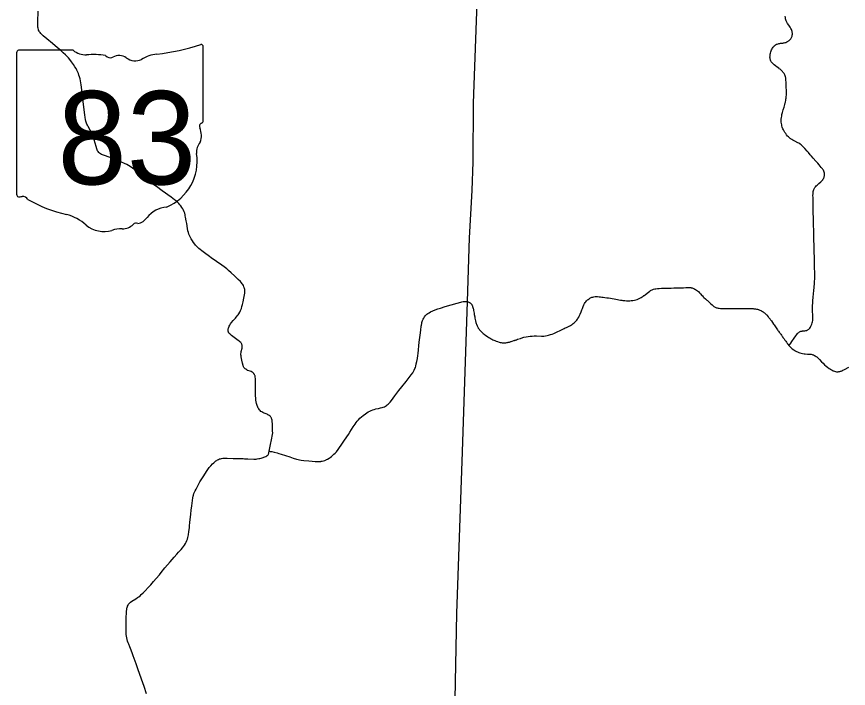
# Model space of a CAD drawing. Extents: x 1761803 to 2441803, y 509895 to 949895.
# Drawn here: x 2173015 to 2197858, y 835674 to 855731 of the extents above; entities that cross this region are included whole.
import ezdxf

# ---------------------------------------------------------------- set-up
doc = ezdxf.new("R2010")
doc.units = 0
for name, color, linetype in [('GM_X_County', 7, 'Continuous'), ('GM_X_Minor_Lake', 7, 'Continuous'), ('GM_X_Township_Road', 7, 'Continuous')]:
    doc.layers.add(name, color=color, linetype=linetype)

msp = doc.modelspace()

# ---------------------------------------------------------------- linework, layer by layer
at = {"layer": 'GM_X_County'}
msp.add_lwpolyline([(2186113, 835353), (2186167, 837910), (2186328, 842733), (2186484, 847222), (2186545, 849127), (2186623, 850541), (2186647, 851392), (2186664, 853147), (2186840, 858070), (2186832, 858518), (2186979, 862290), (2187240, 870500), (2187350, 873819), (2187490, 878652), (2187545, 879831)], dxfattribs=at)
at = {"layer": 'GM_X_Minor_Lake'}
for points in [[(2180559, 842752), (2180569, 842805), (2180588, 842901), (2180641, 843141), (2180652, 843206), (2180659, 843255), (2180663, 843304), (2180662, 843354), (2180658, 843468), (2180653, 843566), (2180647, 843655), (2180643, 843682), (2180638, 843707), (2180631, 843728), (2180626, 843743), (2180617, 843760), (2180609, 843774), (2180599, 843789), (2180583, 843806), (2180561, 843823), (2180544, 843833), (2180521, 843846), (2180497, 843858), (2180471, 843868), (2180409, 843892), (2180365, 843911), (2180336, 843926), (2180310, 843945), (2180286, 843967), (2180265, 843991), (2180246, 844017), (2180230, 844045), (2180216, 844074), (2180197, 844119), (2180187, 844150), (2180179, 844182), (2180170, 844230), (2180163, 844278), (2180157, 844343), (2180152, 844408), (2180148, 844502), (2180147, 844523), (2180149, 844656), (2180147, 844841), (2180146, 844895), (2180145, 844930), (2180141, 844969), (2180135, 845004), (2180131, 845020), (2180124, 845038), (2180115, 845056), (2180105, 845070), (2180095, 845081), (2180073, 845103), (2180048, 845120), (2180016, 845134), (2179987, 845144), (2179915, 845170), (2179886, 845184), (2179859, 845201), (2179846, 845210), (2179834, 845221), (2179823, 845232), (2179812, 845244), (2179803, 845257), (2179795, 845271), (2179789, 845285), (2179783, 845300), (2179779, 845316), (2179765, 845380), (2179743, 845475), (2179722, 845570), (2179717, 845602), (2179715, 845634), (2179716, 845666), (2179719, 845698), (2179725, 845730), (2179751, 845835), (2179754, 845858), (2179755, 845875), (2179755, 845891), (2179752, 845907), (2179750, 845922), (2179744, 845938), (2179739, 845951), (2179731, 845967), (2179720, 845983), (2179709, 845998), (2179683, 846023), (2179659, 846045), (2179594, 846095), (2179514, 846153), (2179434, 846211), (2179392, 846246), (2179366, 846274), (2179357, 846286), (2179348, 846304), (2179341, 846318), (2179337, 846333), (2179333, 846349), (2179332, 846364), (2179332, 846380), (2179333, 846396), (2179336, 846412), (2179340, 846427), (2179351, 846457), (2179364, 846487), (2179380, 846515), (2179405, 846557), (2179434, 846596), (2179486, 846658), (2179551, 846731), (2179605, 846793), (2179635, 846832), (2179653, 846860), (2179680, 846909), (2179702, 846953), (2179727, 847016), (2179743, 847072), (2179761, 847135), (2179780, 847215), (2179804, 847327), (2179822, 847424), (2179830, 847478), (2179835, 847521), (2179835, 847554), (2179832, 847577), (2179828, 847600), (2179826, 847607), (2179816, 847639), (2179805, 847668), (2179791, 847699), (2179775, 847728), (2179756, 847753), (2179729, 847785), (2179697, 847820), (2179630, 847887), (2179524, 847989), (2179427, 848078), (2179342, 848154), (2179292, 848197), (2179215, 848259), (2179149, 848308), (2178988, 848422), (2178827, 848534), (2178773, 848572), (2178626, 848676), (2178547, 848734), (2178496, 848774), (2178458, 848806), (2178426, 848837), (2178389, 848875), (2178357, 848912), (2178340, 848935), (2178297, 848992), (2178268, 849035), (2178233, 849093), (2178189, 849173), (2178182, 849193), (2178163, 849237), (2178146, 849288), (2178133, 849340), (2178122, 849401), (2178096, 849551), (2178082, 849632), (2178063, 849745), (2178054, 849786), (2178049, 849810), (2178036, 849858), (2178019, 849904), (2177999, 849950), (2177976, 849994), (2177951, 850036), (2177922, 850077), (2177892, 850115), (2177858, 850152), (2177823, 850187), (2177786, 850219), (2177734, 850260), (2177629, 850338), (2177363, 850531), (2177190, 850655), (2177084, 850733), (2176978, 850810), (2176899, 850869), (2176833, 850918), (2176758, 850986), (2176689, 851046), (2176608, 851114), (2176550, 851158), (2176478, 851209), (2176402, 851258), (2176306, 851312), (2176233, 851346), (2176144, 851387), (2176023, 851439), (2175886, 851494), (2175778, 851534), (2175639, 851583), (2175578, 851606), (2175549, 851619), (2175521, 851636), (2175495, 851656), (2175472, 851678), (2175452, 851703), (2175434, 851729), (2175419, 851758), (2175409, 851781), (2175407, 851788), (2175388, 851850), (2175330, 852056), (2175306, 852135), (2175284, 852197), (2175265, 852242), (2175245, 852287), (2175214, 852345), (2175151, 852452), (2175133, 852487), (2175116, 852519), (2175101, 852554), (2175085, 852608), (2175073, 852656), (2175061, 852720), (2175048, 852801), (2174963, 853509), (2174960, 853533), (2174958, 853550), (2174939, 853696), (2174921, 853810), (2174908, 853874), (2174892, 853938), (2174878, 853986), (2174862, 854032), (2174843, 854078), (2174815, 854137), (2174791, 854181), (2174758, 854237), (2174712, 854306), (2174654, 854386), (2174604, 854451), (2174561, 854501), (2174517, 854549), (2174470, 854595), (2174409, 854651), (2174322, 854726), (2174235, 854800), (2174084, 854928), (2173922, 855065), (2173810, 855162), (2173761, 855206), (2173739, 855229), (2173718, 855254), (2173699, 855278), (2173685, 855299), (2173670, 855329), (2173664, 855352), (2173656, 855383), (2173651, 855415), (2173649, 855448), (2173649, 855495), (2173649, 855511), (2173650, 855579), (2173659, 855890)], [(2196082, 845915), (2196088, 845921), (2196097, 845931), (2196106, 845941), (2196135, 845979), (2196172, 846033), (2196237, 846127), (2196290, 846202), (2196319, 846242), (2196338, 846265), (2196359, 846286), (2196377, 846301), (2196396, 846315), (2196416, 846327), (2196435, 846335), (2196448, 846339), (2196457, 846340), (2196473, 846343), (2196489, 846345), (2196504, 846345), (2196529, 846347), (2196556, 846349), (2196591, 846355), (2196606, 846360), (2196613, 846362), (2196626, 846368), (2196652, 846382), (2196660, 846388), (2196672, 846398), (2196686, 846410), (2196694, 846417), (2196708, 846434), (2196726, 846463), (2196741, 846489), (2196768, 846549), (2196780, 846586), (2196788, 846619), (2196794, 846657), (2196797, 846698), (2196797, 846744), (2196794, 846813), (2196788, 846934), (2196788, 847004), (2196789, 847061), (2196791, 847110), (2196796, 847178), (2196801, 847257), (2196809, 847343), (2196818, 847461), (2196826, 847542), (2196845, 847759), (2196850, 847840), (2196853, 847887), (2196854, 847935), (2196854, 847967), (2196855, 847996), (2196856, 848034), (2196855, 848086), (2196853, 848119), (2196850, 848201), (2196849, 848243), (2196847, 848302), (2196847, 848348), (2196847, 848407), (2196845, 848479), (2196844, 848561), (2196839, 848692), (2196835, 848817), (2196832, 848895), (2196830, 849063), (2196829, 849148), (2196827, 849243), (2196823, 849387), (2196821, 849462), (2196819, 849531), (2196818, 849557), (2196817, 849596), (2196816, 849639), (2196814, 849731), (2196811, 849865), (2196807, 850022), (2196806, 850121), (2196804, 850235), (2196802, 850331), (2196801, 850389), (2196803, 850442), (2196806, 850478), (2196810, 850514), (2196817, 850543), (2196825, 850568), (2196835, 850593), (2196846, 850614), (2196859, 850633), (2196876, 850654), (2196895, 850675), (2196921, 850700), (2196975, 850748), (2197037, 850801), (2197075, 850837), (2197096, 850861), (2197110, 850886), (2197121, 850906), (2197128, 850922), (2197133, 850940), (2197139, 850960), (2197143, 850976), (2197146, 850998), (2197146, 851013), (2197146, 851026), (2197144, 851047), (2197140, 851068), (2197137, 851082), (2197133, 851096), (2197128, 851107), (2197123, 851122), (2197112, 851142), (2197104, 851157), (2197096, 851169), (2197085, 851186), (2197074, 851199), (2197048, 851231), (2196981, 851309), (2196943, 851354), (2196887, 851418), (2196806, 851509), (2196752, 851569), (2196718, 851607), (2196663, 851672), (2196623, 851717), (2196562, 851789), (2196519, 851836), (2196498, 851858), (2196480, 851874), (2196443, 851906), (2196423, 851921), (2196409, 851932), (2196380, 851949), (2196346, 851967), (2196259, 852011), (2196196, 852045), (2196169, 852061), (2196152, 852072), (2196137, 852083), (2196124, 852092), (2196112, 852101), (2196099, 852112), (2196089, 852121), (2196082, 852127), (2196068, 852140), (2196043, 852166), (2196014, 852199), (2195985, 852238), (2195960, 852274), (2195939, 852310), (2195916, 852350), (2195901, 852384), (2195884, 852426), (2195872, 852467), (2195866, 852498), (2195859, 852541), (2195855, 852583), (2195855, 852625), (2195855, 852671), (2195859, 852716), (2195866, 852762), (2195875, 852813), (2195881, 852837), (2195889, 852867), (2195913, 852948), (2195938, 853030), (2195958, 853106), (2195972, 853160), (2195976, 853180), (2195987, 853236), (2195994, 853275), (2195996, 853291), (2196002, 853349), (2196005, 853388), (2196006, 853408), (2196007, 853453), (2196006, 853545), (2196003, 853604), (2195999, 853711), (2195995, 853770), (2195992, 853835), (2195990, 853865), (2195986, 853901), (2195982, 853924), (2195977, 853945), (2195974, 853958), (2195969, 853970), (2195963, 853985), (2195957, 853997), (2195949, 854011), (2195939, 854029), (2195930, 854043), (2195918, 854058), (2195903, 854077), (2195886, 854096), (2195862, 854120), (2195841, 854138), (2195816, 854158), (2195795, 854174), (2195776, 854188), (2195736, 854218), (2195678, 854260), (2195639, 854291), (2195608, 854318), (2195587, 854338), (2195572, 854358), (2195562, 854370), (2195557, 854376), (2195551, 854386), (2195546, 854397), (2195540, 854410), (2195536, 854420), (2195531, 854435), (2195528, 854446), (2195524, 854465), (2195519, 854492), (2195517, 854517), (2195517, 854534), (2195518, 854554), (2195521, 854581), (2195525, 854613), (2195531, 854644), (2195541, 854678), (2195550, 854707), (2195565, 854737), (2195581, 854768), (2195595, 854792), (2195614, 854818), (2195630, 854838), (2195647, 854856), (2195656, 854865), (2195666, 854873), (2195681, 854885), (2195695, 854894), (2195714, 854905), (2195734, 854914), (2195757, 854921), (2195777, 854926), (2195794, 854929), (2195814, 854933), (2195833, 854936), (2195852, 854939), (2195875, 854940), (2195896, 854942), (2195920, 854946), (2195945, 854950), (2195967, 854956), (2195993, 854963), (2196018, 854974), (2196039, 854985), (2196058, 854997), (2196072, 855006), (2196086, 855018), (2196100, 855031), (2196113, 855042), (2196126, 855057), (2196136, 855072), (2196146, 855087), (2196160, 855110), (2196175, 855148), (2196180, 855166), (2196184, 855187), (2196185, 855199), (2196185, 855209), (2196185, 855234), (2196183, 855261), (2196177, 855287), (2196169, 855316), (2196159, 855343), (2196143, 855378), (2196123, 855412), (2196098, 855449), (2196075, 855480), (2196038, 855529), (2196016, 855565), (2195998, 855606), (2195991, 855632), (2195983, 855664), (2195977, 855709), (2195972, 855748)], [(2186484, 847222), (2186540, 847197), (2186546, 847194), (2186550, 847192), (2186555, 847188), (2186563, 847183), (2186570, 847177), (2186591, 847156), (2186604, 847141), (2186609, 847133), (2186615, 847123), (2186623, 847109), (2186628, 847098), (2186631, 847092), (2186636, 847077), (2186646, 847047), (2186655, 847013), (2186658, 846996), (2186666, 846953), (2186673, 846915), (2186679, 846875), (2186685, 846838), (2186696, 846770), (2186704, 846725), (2186713, 846683), (2186720, 846651), (2186733, 846600), (2186744, 846565), (2186748, 846552), (2186752, 846542), (2186756, 846532), (2186763, 846516), (2186767, 846506), (2186773, 846495), (2186781, 846477), (2186791, 846458), (2186799, 846443), (2186805, 846432), (2186812, 846423), (2186818, 846415), (2186827, 846401), (2186843, 846381), (2186860, 846361), (2186878, 846341), (2186891, 846327), (2186903, 846316), (2186917, 846303), (2186932, 846289), (2186952, 846272), (2186977, 846251), (2187001, 846233), (2187046, 846201), (2187086, 846173), (2187123, 846149), (2187154, 846130), (2187187, 846111), (2187211, 846098), (2187235, 846085), (2187264, 846072), (2187300, 846056), (2187334, 846042), (2187375, 846027), (2187423, 846013), (2187462, 846003), (2187492, 845998), (2187518, 845995), (2187531, 845993), (2187551, 845992), (2187562, 845992), (2187583, 845991), (2187607, 845993), (2187630, 845995), (2187656, 845999), (2187681, 846003), (2187701, 846007), (2187707, 846009), (2187735, 846016), (2187754, 846022), (2187776, 846029), (2187785, 846032), (2187813, 846041), (2187862, 846058), (2187878, 846063), (2187884, 846065), (2187899, 846070), (2187915, 846075), (2187936, 846083), (2187942, 846085), (2187976, 846096), (2188063, 846125), (2188135, 846148), (2188163, 846156), (2188234, 846171), (2188292, 846180), (2188350, 846188), (2188412, 846193), (2188477, 846196), (2188546, 846196), (2188694, 846194), (2188760, 846195), (2188816, 846201), (2188861, 846209), (2188906, 846220), (2188963, 846236), (2189013, 846253), (2189064, 846274), (2189124, 846301), (2189293, 846381), (2189369, 846419), (2189404, 846436), (2189436, 846452), (2189458, 846463), (2189478, 846472), (2189516, 846491), (2189554, 846511), (2189591, 846533), (2189607, 846543), (2189642, 846568), (2189670, 846592), (2189697, 846616), (2189720, 846640), (2189746, 846669), (2189766, 846696), (2189781, 846718), (2189803, 846755), (2189821, 846790), (2189839, 846829), (2189846, 846847), (2189874, 846913), (2189896, 846972), (2189914, 847021), (2189935, 847079), (2189957, 847126), (2189978, 847167), (2189997, 847195), (2190014, 847217), (2190040, 847246), (2190065, 847271), (2190088, 847289), (2190116, 847308), (2190139, 847323), (2190160, 847333), (2190175, 847340), (2190200, 847350), (2190227, 847358), (2190259, 847365), (2190292, 847370), (2190331, 847371), (2190368, 847371), (2190412, 847369), (2190458, 847364), (2190496, 847359), (2190538, 847354), (2190587, 847346), (2190639, 847338), (2190690, 847330), (2190752, 847320), (2190807, 847311), (2190861, 847302), (2190913, 847294), (2190958, 847286), (2191006, 847277), (2191048, 847270), (2191090, 847264), (2191123, 847259), (2191155, 847255), (2191179, 847252), (2191226, 847248), (2191254, 847247), (2191282, 847247), (2191327, 847248), (2191375, 847251), (2191421, 847257), (2191467, 847265), (2191510, 847276), (2191549, 847289), (2191591, 847306), (2191630, 847325), (2191665, 847344), (2191695, 847364), (2191725, 847385), (2191750, 847402), (2191755, 847406), (2191786, 847429), (2191847, 847477), (2191889, 847509), (2191929, 847535), (2191950, 847549), (2191969, 847560), (2191999, 847575), (2192037, 847589), (2192076, 847600), (2192111, 847606), (2192153, 847611), (2192208, 847615), (2192280, 847619), (2192371, 847622), (2192427, 847623), (2192502, 847625), (2192568, 847627), (2192646, 847629), (2192764, 847632), (2192934, 847638), (2193007, 847641), (2193046, 847641), (2193089, 847642), (2193123, 847642), (2193148, 847640), (2193165, 847638), (2193191, 847633), (2193213, 847626), (2193245, 847614), (2193274, 847598), (2193293, 847587), (2193323, 847566), (2193350, 847544), (2193377, 847520), (2193411, 847486), (2193445, 847450), (2193483, 847409), (2193500, 847391), (2193524, 847366), (2193545, 847346), (2193586, 847307), (2193627, 847270), (2193646, 847252), (2193702, 847201), (2193754, 847152), (2193785, 847123), (2193821, 847093), (2193839, 847080), (2193859, 847067), (2193878, 847057), (2193903, 847046), (2193919, 847040), (2193935, 847035), (2193964, 847028), (2194000, 847022), (2194039, 847018), (2194078, 847016), (2194124, 847015), (2194160, 847014), (2194193, 847013), (2194216, 847013), (2194268, 847013), (2194343, 847014), (2194409, 847016), (2194474, 847015), (2194533, 847015), (2194583, 847016), (2194625, 847016), (2194658, 847016), (2194681, 847016), (2194710, 847017), (2194727, 847017), (2194769, 847017), (2194802, 847017), (2194838, 847017), (2194870, 847017), (2194906, 847017), (2194922, 847016), (2194962, 847015), (2195010, 847014), (2195036, 847011), (2195062, 847009), (2195081, 847006), (2195112, 847000), (2195141, 846993), (2195160, 846988), (2195174, 846983), (2195190, 846977), (2195211, 846969), (2195244, 846954), (2195266, 846942), (2195294, 846927), (2195316, 846914), (2195336, 846900), (2195349, 846889), (2195374, 846869), (2195405, 846840), (2195419, 846823), (2195434, 846806), (2195465, 846768), (2195480, 846747), (2195492, 846731), (2195498, 846723), (2195506, 846713), (2195520, 846695), (2195530, 846682), (2195557, 846645), (2195592, 846594), (2195624, 846549), (2195641, 846525), (2195680, 846468), (2195723, 846406), (2195744, 846377), (2195754, 846364), (2195769, 846342), (2195793, 846311), (2195806, 846293), (2195819, 846274), (2195823, 846269), (2195840, 846245), (2195857, 846221), (2195868, 846205), (2195872, 846200), (2195887, 846178), (2195904, 846154), (2195917, 846135), (2195938, 846106), (2195951, 846088), (2195964, 846069), (2195968, 846063), (2195987, 846037), (2196006, 846010), (2196024, 845987), (2196035, 845972)], [(2180559, 842752), (2180569, 842752), (2180584, 842751), (2180603, 842749), (2180638, 842743), (2180708, 842729), (2180795, 842704), (2180842, 842691), (2180921, 842669), (2181179, 842584), (2181276, 842551), (2181370, 842521), (2181423, 842509), (2181468, 842497), (2181516, 842489), (2181597, 842479), (2181738, 842463), (2181843, 842456), (2181928, 842452), (2181998, 842449), (2182055, 842449), (2182097, 842452), (2182114, 842454), (2182145, 842460), (2182180, 842469), (2182217, 842482), (2182258, 842499), (2182267, 842503), (2182299, 842518), (2182346, 842546), (2182376, 842568), (2182418, 842598), (2182452, 842626), (2182492, 842662), (2182526, 842697), (2182565, 842740), (2182616, 842804), (2182660, 842865), (2182707, 842931), (2182807, 843082), (2182926, 843259), (2182972, 843327), (2183069, 843479), (2183123, 843561), (2183160, 843614), (2183191, 843653), (2183222, 843691), (2183268, 843738), (2183317, 843783), (2183367, 843825), (2183432, 843876), (2183473, 843903), (2183516, 843928), (2183560, 843951), (2183605, 843972), (2183651, 843989), (2183698, 844004), (2183746, 844016), (2183819, 844032), (2183881, 844046), (2183929, 844059), (2183963, 844069), (2184000, 844083), (2184033, 844101), (2184060, 844120), (2184087, 844138), (2184113, 844160), (2184138, 844185), (2184173, 844222), (2184211, 844269), (2184262, 844343), (2184314, 844407), (2184371, 844484), (2184432, 844563), (2184519, 844674), (2184563, 844728), (2184611, 844783), (2184654, 844835), (2184741, 844956), (2184799, 845033), (2184846, 845098), (2184867, 845134), (2184892, 845176), (2184912, 845221), (2184924, 845253), (2184939, 845299), (2184953, 845360), (2184970, 845438), (2184984, 845522), (2184996, 845611), (2185004, 845675), (2185041, 846008), (2185067, 846222), (2185087, 846370), (2185100, 846484), (2185105, 846516), (2185114, 846565), (2185115, 846570), (2185122, 846597), (2185131, 846629), (2185141, 846657), (2185159, 846700), (2185174, 846729), (2185195, 846763), (2185216, 846793), (2185241, 846820), (2185248, 846827), (2185265, 846844), (2185296, 846868), (2185332, 846889), (2185376, 846914), (2185443, 846945), (2185517, 846975), (2185592, 847002), (2185672, 847028), (2185819, 847073), (2186173, 847178), (2186280, 847210), (2186317, 847218), (2186348, 847223), (2186390, 847225), (2186425, 847225), (2186468, 847224), (2186484, 847222)], [(2196035, 845972), (2196044, 845961), (2196061, 845940), (2196082, 845915)], [(2196082, 845915), (2196090, 845905), (2196121, 845871), (2196150, 845841), (2196181, 845814), (2196230, 845781), (2196257, 845764), (2196272, 845755), (2196307, 845735), (2196336, 845721), (2196362, 845710), (2196379, 845703), (2196407, 845693), (2196448, 845682), (2196492, 845671), (2196538, 845664), (2196572, 845661), (2196637, 845656), (2196665, 845655)], [(2196665, 845655), (2196708, 845653), (2196749, 845648), (2196772, 845643), (2196794, 845637), (2196816, 845628), (2196843, 845617), (2196871, 845602), (2196895, 845587), (2196918, 845569), (2196950, 845542), (2196973, 845518), (2196995, 845495), (2197060, 845425), (2197103, 845380), (2197146, 845339), (2197192, 845298), (2197236, 845263), (2197281, 845229), (2197322, 845201), (2197354, 845182), (2197374, 845171), (2197397, 845160), (2197415, 845153), (2197446, 845142), (2197475, 845134), (2197504, 845130), (2197529, 845129), (2197549, 845129), (2197572, 845132), (2197600, 845137), (2197621, 845143), (2197638, 845149), (2197659, 845158), (2197694, 845174), (2197740, 845197), (2197867, 845266)], [(2178246, 841122), (2178246, 841123), (2178266, 841286), (2178278, 841367), (2178288, 841415), (2178296, 841446), (2178312, 841492), (2178331, 841537), (2178345, 841567), (2178373, 841625), (2178435, 841741), (2178492, 841840), (2178604, 842022), (2178684, 842146), (2178731, 842213), (2178770, 842265), (2178813, 842314), (2178868, 842375), (2178902, 842410), (2178938, 842442), (2178964, 842463), (2178990, 842481), (2179018, 842498), (2179047, 842512), (2179077, 842523), (2179107, 842532), (2179139, 842539), (2179172, 842543), (2179204, 842545), (2179236, 842545), (2179301, 842545), (2179481, 842542), (2179514, 842541), (2179628, 842539), (2179694, 842537), (2179777, 842534), (2179825, 842532), (2179923, 842528), (2180103, 842521), (2180136, 842521), (2180169, 842522), (2180202, 842525), (2180250, 842533), (2180281, 842541), (2180320, 842552), (2180347, 842559), (2180428, 842587), (2180458, 842599), (2180487, 842614), (2180503, 842623), (2180517, 842636), (2180520, 842640), (2180526, 842648), (2180534, 842662), (2180541, 842677), (2180546, 842692), (2180551, 842708), (2180559, 842752)], [(2176897, 835514), (2176820, 835730), (2176780, 835837), (2176743, 835946), (2176684, 836116), (2176646, 836225), (2176582, 836410), (2176554, 836487), (2176499, 836641), (2176476, 836703), (2176436, 836810), (2176394, 836917), (2176362, 836992), (2176344, 837038), (2176328, 837085), (2176315, 837133), (2176303, 837181), (2176295, 837230), (2176290, 837279), (2176287, 837328), (2176287, 837427), (2176288, 837558), (2176288, 837623), (2176289, 837737), (2176291, 837818), (2176294, 837900), (2176299, 837982), (2176305, 838031), (2176310, 838064), (2176317, 838096), (2176322, 838112), (2176326, 838123), (2176330, 838132), (2176342, 838157), (2176360, 838185), (2176370, 838199), (2176381, 838211), (2176392, 838223), (2176399, 838229), (2176420, 838249), (2176458, 838281), (2176509, 838311), (2176527, 838322), (2176580, 838352), (2176628, 838383), (2176662, 838409), (2176701, 838439), (2176738, 838472), (2176798, 838528), (2176855, 838587), (2176944, 838683), (2177021, 838768), (2177108, 838867), (2177183, 838953), (2177279, 839066), (2177331, 839129), (2177446, 839268), (2177605, 839456), (2177723, 839592), (2177800, 839678), (2177854, 839739), (2177930, 839824), (2177973, 839874), (2178004, 839913), (2178032, 839953), (2178058, 839996), (2178080, 840040), (2178099, 840085), (2178115, 840132), (2178128, 840180), (2178145, 840261), (2178161, 840358), (2178176, 840472), (2178181, 840521), (2178193, 840635), (2178208, 840781), (2178219, 840879), (2178232, 840993), (2178246, 841122)]]:
    msp.add_lwpolyline(points, dxfattribs=at)
at = {"layer": 'GM_X_Township_Road'}
for p, q in [((2178585, 852619), (2178585, 854830)), ((2173016, 854653), (2173016, 850426)), ((2174702, 854726), (2173071, 854726)), ((2178584, 852620), (2178585, 852619))]:
    msp.add_line(p, q, dxfattribs=at)
for centre, radius, start, end in [((2176601, 860488), 5905, 275.8445, 288.9065), ((2178523, 854840), 62, 351.8621, 97.738), ((2173080, 854662), 64.5, 98.1301, 188.1301), ((2175090, 855216), 626, 231.6195, 271.1119), ((2175298, 852353), 2246, 80.4867, 94.9883), ((2177354, 853435), 1188, 97.3462, 120.7689), ((2175807, 854684), 181, 219.7921, 297.1024), ((2176073, 854195), 375, 54.4667, 119.1411), ((2176557, 854865), 452, 233.8562, 294.8282), ((2178519, 852611), 66.3, 289.6038, 7.7341), ((2178570, 852457), 95.9, 107.944, 210.337), ((2177960, 852178), 576, 340.033, 23.6496), ((2178807, 851694), 419, 136.8065, 186.9296), ((2176932, 851413), 1477, 292.3089, 8.9858), ((2173080, 850417), 65.1, 171.9584, 258.3066), ((2173090, 850850), 497, 267.339, 280.6039), ((2173192, 850183), 179, 29.7484, 93.2717), ((2175453, 853980), 4265, 240.4129, 257.1985), ((2177555, 849240), 809, 94.4031, 142.5768), ((2174182, 848528), 1334, 47.1842, 75.836), ((2176530, 850017), 477, 282.8732, 323.2771), ((2175625, 850162), 847, 230.7004, 286.2918), ((2176114, 848700), 696, 85.6951, 111.2099), ((2176176, 849845), 451, 268.777, 315.5493), ((2176584, 849436), 127, 65.7517, 132.6484)]:
    msp.add_arc(centre, radius, start, end, dxfattribs=at)

# ---------------------------------------------------------------- texts
msp.add_text('83', height=2784.4, dxfattribs=at).set_placement((2174235, 850724))

doc.saveas('drawing.dxf')
